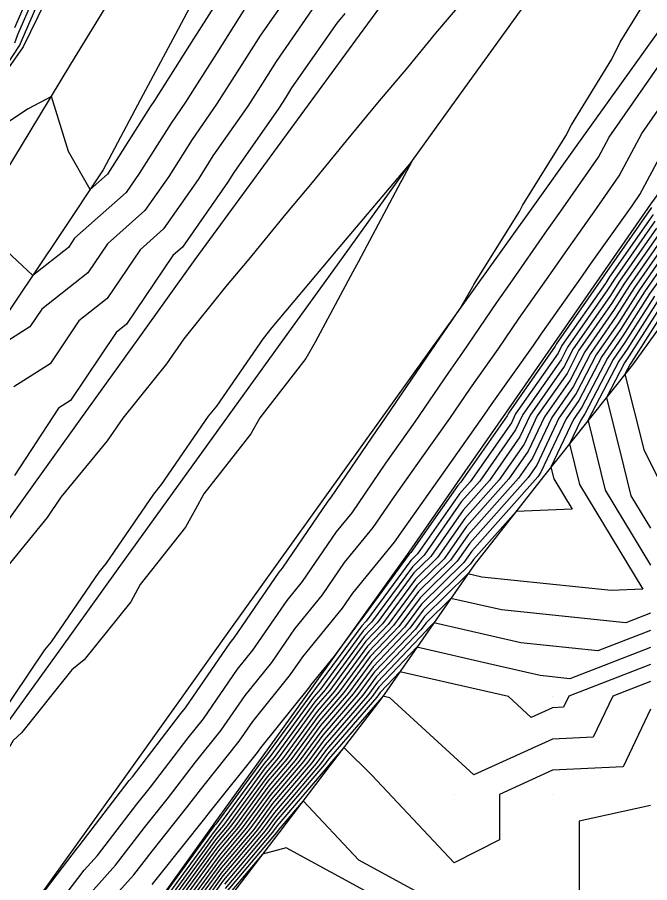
# Model space of a CAD drawing. Extents: x 2188792 to 2191981, y 386090 to 389710.
# Drawn here: x 2189475.5 to 2189539.9, y 386681.1 to 386769.3 of the extents above; entities that cross this region are included whole.
import ezdxf

# ---------------------------------------------------------------- set-up
doc = ezdxf.new("R2010")
doc.units = 0
for name, color, linetype in [('DTM Contours Major', 7, 'Continuous'), ('DTM Contours Minor', 7, 'Continuous'), ('Exist DTM QL2 LIDAR Elevation Point', 7, 'Continuous'), ('PH Exist DTM Breakline', 7, 'Continuous')]:
    doc.layers.add(name, color=color, linetype=linetype)

msp = doc.modelspace()

# ---------------------------------------------------------------- linework, layer by layer
at = {"layer": 'DTM Contours Major'}
for points in [[(2189476.395, 386677.747), (2189481.627, 386684.613), (2189481.812, 386684.818), (2189486.909, 386691.474), (2189487.222, 386691.867), (2189492.164, 386698.313), (2189492.629, 386698.894), (2189497.171, 386705.503), (2189497.58, 386706.009), (2189502.175, 386712.714), (2189502.519, 386713.137), (2189507.175, 386719.95), (2189507.445, 386720.279), (2189512.171, 386727.218), (2189512.339, 386727.455), (2189512.51, 386727.696), (2189517.229, 386734.637), (2189517.301, 386734.738), (2189520.606, 386739.603), (2189521.895, 386741.844), (2189521.994, 386742.031), (2189526.655, 386749.469), (2189526.974, 386750.083), (2189531.381, 386757.178), (2189531.95, 386758.296), (2189536.066, 386764.988), (2189536.922, 386766.712), (2189540.698, 386772.924)], [(2189473.609, 386712.249), (2189478.582, 386718.299), (2189479.985, 386720.347), (2189484.685, 386726.116), (2189486.273, 386728.427), (2189490.74, 386733.953), (2189492.49, 386736.492), (2189496.755, 386741.805), (2189499.116, 386744.612), (2189502.88, 386749.219), (2189505.589, 386752.436), (2189509.049, 386756.666), (2189512.227, 386760.551), (2189515.268, 386764.147), (2189518.146, 386767.66), (2189521.538, 386771.664)], [(2189508.877, 386769.658), (2189508.04, 386768.665), (2189503.441, 386762.058), (2189502.814, 386761.067), (2189502.134, 386759.994), (2189497.574, 386753.459), (2189496.929, 386752.435), (2189492.32, 386745.837), (2189491.362, 386744.985), (2189486.623, 386737.987), (2189485.564, 386737.155), (2189480.92, 386730.206), (2189479.689, 386729.428), (2189475.205, 386722.566)], [(2189540.272, 386749.176), (2189535.828, 386742.804), (2189535.411, 386742.149), (2189530.983, 386735.801), (2189530.594, 386735.048), (2189526.259, 386728.837), (2189525.834, 386727.934), (2189521.642, 386721.933), (2189520.551, 386720.705), (2189516.277, 386714.579), (2189515.591, 386713.905), (2189511.042, 386707.726), (2189510.585, 386707.246), (2189505.893, 386700.847), (2189505.568, 386700.47), (2189500.795, 386693.946), (2189500.564, 386693.675), (2189495.721, 386687.042), (2189495.572, 386686.865), (2189490.667, 386680.136)], [(2189541.133, 386745.672), (2189538.375, 386741.718), (2189536.517, 386738.798), (2189533.875, 386735.011), (2189532.111, 386731.598), (2189529.944, 386728.494), (2189527.984, 386724.331), (2189526.552, 386722.282), (2189521.435, 386716.523), (2189519.642, 386713.953), (2189516.368, 386710.731), (2189513.825, 386707.277), (2189511.313, 386704.64), (2189508.289, 386700.515), (2189506.159, 386698.044), (2189502.943, 386693.648), (2189501.036, 386691.408), (2189497.652, 386686.773), (2189495.938, 386684.739), (2189492.405, 386679.893)], [(2189540.922, 386740.632), (2189537.622, 386735.448), (2189536.766, 386734.22), (2189533.634, 386728.162), (2189533.641, 386728.133), (2189535.396, 386721.083), (2189540.011, 386713.423)], [(2189540.011, 386708.525), (2189537.485, 386707.546), (2189524.812, 386708.866), (2189519.674, 386710.047), (2189517.145, 386707.558), (2189516.608, 386706.828), (2189512.041, 386702.034), (2189510.684, 386700.184), (2189506.751, 386695.619), (2189505.091, 386693.35), (2189501.508, 386689.142), (2189499.582, 386686.504), (2189496.303, 386682.613), (2189494.144, 386679.649)], [(2189540.011, 386698.748), (2189537.213, 386692.867), (2189530.01, 386692.523), (2189524.622, 386690.069), (2189524.629, 386685.449), (2189520.009, 386683.092), (2189511.627, 386692.036), (2189508.766, 386694.846), (2189507.342, 386693.194), (2189507.238, 386693.051), (2189501.979, 386686.875), (2189501.512, 386686.235), (2189496.669, 386680.486)]]:
    msp.add_lwpolyline(points, dxfattribs=at)
at = {"layer": 'DTM Contours Minor'}
for points in [[(2189470.752, 386758.866), (2189470.823, 386758.991), (2189475.751, 386766.428), (2189475.881, 386766.768), (2189479.753, 386775.695)], [(2189475.257, 386766.667), (2189475.574, 386767.497), (2189479.197, 386775.849)], [(2189475.267, 386768.225), (2189478.641, 386776.004)], [(2189497.106, 386772.839), (2189493.448, 386767.06), (2189489.484, 386760.798), (2189489.023, 386760.138), (2189484.931, 386753.643), (2189484.682, 386753.287), (2189482.911, 386751.711), (2189480.716, 386755.577), (2189478.972, 386761.201), (2189476.618, 386759.939), (2189473.994, 386758.19), (2189471.368, 386756.602), (2189467.365, 386753.772), (2189470.752, 386758.866)], [(2189502.992, 386771.354), (2189500.274, 386767.448), (2189498.131, 386764.064), (2189495.809, 386760.396), (2189493.299, 386756.798), (2189490.93, 386753.039), (2189488.501, 386749.562), (2189484.683, 386746.166), (2189482.679, 386743.207), (2189477.992, 386739.52), (2189476.786, 386737.715), (2189471.24, 386734.208)], [(2189498.69, 386770.144), (2189495.789, 386765.562), (2189492.646, 386760.597), (2189491.161, 386758.468), (2189487.931, 386753.341), (2189486.591, 386751.424), (2189481.344, 386746.756), (2189480.708, 386745.817), (2189477.075, 386742.959), (2189473.906, 386745.931)], [(2189505.516, 386770.009), (2189501.857, 386764.753), (2189500.472, 386762.565), (2189498.971, 386760.195), (2189495.437, 386755.128), (2189493.93, 386752.737), (2189490.41, 386747.699), (2189488.023, 386745.575), (2189484.651, 386740.597), (2189481.778, 386738.337), (2189478.853, 386733.96), (2189475.144, 386731.615)], [(2189478.089, 386676.801), (2189482.305, 386682.333), (2189483.663, 386683.832), (2189487.683, 386689.083), (2189489.061, 386690.806), (2189492.91, 386695.827), (2189494.455, 386697.756), (2189497.943, 386702.832), (2189499.502, 386704.765), (2189502.977, 386709.833), (2189504.553, 386711.771), (2189508.011, 386716.831), (2189509.606, 386718.773), (2189513.046, 386723.824), (2189514.527, 386725.914), (2189516.031, 386728.038), (2189519.445, 386733.058), (2189520.89, 386735.097), (2189524.361, 386740.206), (2189525.742, 386742.155), (2189529.526, 386747.609), (2189530.87, 386749.504), (2189534.696, 386755.02), (2189535.782, 386757.038), (2189539.836, 386762.865), (2189543.991, 386768.837)], [(2189482.983, 386680.054), (2189485.513, 386682.846), (2189488.458, 386686.691), (2189490.899, 386689.745), (2189493.656, 386693.341), (2189496.28, 386696.618), (2189498.715, 386700.161), (2189501.425, 386703.52), (2189503.778, 386706.953), (2189506.586, 386710.404), (2189508.846, 386713.712), (2189511.766, 386717.268), (2189513.92, 386720.43), (2189516.714, 386724.373), (2189519.553, 386728.38), (2189521.661, 386731.48), (2189524.479, 386735.456), (2189526.607, 386738.588), (2189529.403, 386742.532), (2189531.705, 386745.851), (2189534.495, 386749.784), (2189536.804, 386753.115), (2189539.122, 386757.421), (2189541.832, 386761.316)], [(2189483.662, 386677.774), (2189487.364, 386681.86), (2189489.232, 386684.299), (2189492.737, 386688.684), (2189494.401, 386690.855), (2189498.106, 386695.48), (2189499.487, 386697.49), (2189503.348, 386702.275), (2189504.58, 386704.073), (2189508.619, 386709.038), (2189509.682, 386710.593), (2189513.927, 386715.762), (2189514.795, 386717.037), (2189518.901, 386722.832), (2189523.074, 386728.722), (2189523.876, 386729.902), (2189528.068, 386735.815), (2189528.852, 386736.97), (2189533.063, 386742.909), (2189533.884, 386744.092), (2189538.119, 386750.064), (2189538.913, 386751.209), (2189542.463, 386757.804)], [(2189514.322, 386752.944), (2189515.641, 386754.504), (2189514.685, 386752.665), (2189514.568, 386752.478), (2189510.232, 386744.295), (2189509.679, 386743.333), (2189505.847, 386736.152), (2189504.882, 386734.485), (2189500.191, 386728.431), (2189499.279, 386726.814), (2189494.506, 386720.699), (2189493.656, 386719.142), (2189492.653, 386717.307), (2189488.004, 386711.471), (2189487.069, 386709.687), (2189482.31, 386703.799), (2189481.058, 386702.765), (2189475.935, 386696.332), (2189475.083, 386695.578), (2189470.813, 386688.18), (2189469.687, 386687.089), (2189465.529, 386680.161)], [(2189455.752, 386676.422), (2189460.584, 386682.212), (2189461.808, 386683.668), (2189467.001, 386689.893), (2189467.863, 386690.919), (2189473.412, 386697.574), (2189478.324, 386704.808), (2189478.985, 386705.604), (2189483.848, 386712.733), (2189484.581, 386713.625), (2189489.402, 386720.664), (2189490.196, 386721.638), (2189494.98, 386728.599), (2189495.826, 386729.645), (2189500.578, 386736.539), (2189501.468, 386737.648), (2189507.351, 386744.645), (2189507.827, 386745.227), (2189514.155, 386752.74), (2189514.242, 386752.846), (2189514.322, 386752.944)], [(2189540.1, 386749.877), (2189535.318, 386743.021), (2189535.19, 386742.819), (2189530.405, 386735.959), (2189530.291, 386735.738), (2189525.522, 386728.905), (2189525.404, 386728.654), (2189520.66, 386721.863), (2189520.374, 386721.541), (2189515.604, 386714.705), (2189515.436, 386714.539), (2189510.486, 386707.816), (2189510.44, 386707.767), (2189507.783, 386704.144), (2189505.382, 386701.192), (2189505.271, 386701.03), (2189500.259, 386694.819), (2189499.931, 386694.342), (2189495.147, 386688.369), (2189494.576, 386687.623), (2189490.006, 386681.907), (2189489.215, 386680.874)], [(2189540.444, 386748.476), (2189536.337, 386742.587), (2189535.632, 386741.479), (2189531.561, 386735.643), (2189530.897, 386734.358), (2189526.996, 386728.768), (2189526.264, 386727.213), (2189522.624, 386722.003), (2189520.728, 386719.869), (2189516.95, 386714.454), (2189515.746, 386713.27), (2189511.599, 386707.636), (2189510.731, 386706.725), (2189506.372, 386700.781), (2189505.686, 386699.985), (2189501.225, 386693.887), (2189500.659, 386693.222), (2189496.107, 386686.989), (2189495.645, 386686.44), (2189491.015, 386680.087)], [(2189540.616, 386747.775), (2189536.847, 386742.369), (2189535.853, 386740.809), (2189532.14, 386735.485), (2189531.201, 386733.668), (2189527.733, 386728.7), (2189526.694, 386726.493), (2189523.606, 386722.072), (2189520.905, 386719.032), (2189517.623, 386714.329), (2189515.902, 386712.635), (2189512.155, 386707.546), (2189510.876, 386706.204), (2189506.851, 386700.714), (2189505.804, 386699.5), (2189501.654, 386693.827), (2189500.753, 386692.768), (2189496.493, 386686.935), (2189495.718, 386686.015), (2189491.363, 386680.039)], [(2189540.788, 386747.074), (2189537.356, 386742.152), (2189536.074, 386740.139), (2189532.718, 386735.327), (2189531.504, 386732.978), (2189528.47, 386728.631), (2189527.124, 386725.772), (2189524.588, 386722.142), (2189521.081, 386718.196), (2189518.296, 386714.203), (2189516.057, 386712.001), (2189512.712, 386707.456), (2189511.022, 386705.682), (2189507.33, 386700.648), (2189505.923, 386699.015), (2189502.084, 386693.767), (2189500.847, 386692.315), (2189496.88, 386686.881), (2189495.792, 386685.589), (2189491.71, 386679.99)], [(2189540.961, 386746.373), (2189537.866, 386741.935), (2189536.295, 386739.468), (2189533.296, 386735.169), (2189531.807, 386732.288), (2189529.207, 386728.563), (2189527.554, 386725.052), (2189525.57, 386722.212), (2189521.258, 386717.359), (2189518.969, 386714.078), (2189516.213, 386711.366), (2189513.268, 386707.367), (2189511.168, 386705.161), (2189507.81, 386700.582), (2189506.041, 386698.529), (2189502.513, 386693.708), (2189500.942, 386691.862), (2189497.266, 386686.827), (2189495.865, 386685.164), (2189492.058, 386679.941)], [(2189541.305, 386744.971), (2189538.885, 386741.5), (2189536.738, 386738.128), (2189534.453, 386734.852), (2189532.414, 386730.909), (2189530.681, 386728.426), (2189528.414, 386723.611), (2189527.534, 386722.351), (2189521.612, 386715.686), (2189520.315, 386713.827), (2189516.524, 386710.097), (2189514.381, 386707.187), (2189511.459, 386704.119), (2189508.768, 386700.449), (2189506.278, 386697.559), (2189503.372, 386693.588), (2189501.13, 386690.955), (2189498.038, 386686.719), (2189496.011, 386684.314), (2189492.753, 386679.844)], [(2189541.477, 386744.27), (2189539.394, 386741.283), (2189536.959, 386737.458), (2189535.031, 386734.694), (2189532.717, 386730.219), (2189531.418, 386728.357), (2189528.844, 386722.891), (2189528.516, 386722.421), (2189521.789, 386714.85), (2189520.988, 386713.702), (2189516.679, 386709.462), (2189514.938, 386707.097), (2189511.604, 386703.598), (2189509.247, 386700.383), (2189506.396, 386697.074), (2189503.802, 386693.529), (2189501.225, 386690.502), (2189498.424, 386686.666), (2189496.084, 386683.888), (2189493.101, 386679.795)], [(2189541.649, 386743.57), (2189539.903, 386741.066), (2189537.18, 386736.788), (2189535.609, 386734.536), (2189533.021, 386729.529), (2189532.155, 386728.289), (2189529.865, 386723.424), (2189530.162, 386722.23), (2189532.019, 386719.147), (2189526.304, 386718.896), (2189521.965, 386714.014), (2189521.661, 386713.577), (2189516.834, 386708.827), (2189515.495, 386707.007), (2189511.75, 386703.076), (2189509.726, 386700.317), (2189506.514, 386696.589), (2189504.231, 386693.469), (2189501.319, 386690.048), (2189498.81, 386686.612), (2189496.157, 386683.463), (2189493.448, 386679.747)], [(2189540.413, 386740.849), (2189537.401, 386736.118), (2189536.188, 386734.378), (2189533.324, 386728.839), (2189532.892, 386728.22), (2189531.749, 386725.793), (2189532.779, 386721.656), (2189539.21, 386710.98), (2189535.995, 386710.839), (2189522.836, 386712.21), (2189521.406, 386712.538), (2189516.99, 386708.193), (2189516.051, 386706.917), (2189511.895, 386702.555), (2189510.205, 386700.25), (2189506.632, 386696.104), (2189504.661, 386693.409), (2189501.413, 386689.595), (2189499.196, 386686.558), (2189496.23, 386683.038), (2189493.796, 386679.698)], [(2189541.432, 386740.414), (2189537.843, 386734.778), (2189537.344, 386734.062), (2189535.518, 386730.53), (2189537.253, 386723.562), (2189538.013, 386720.51), (2189540.011, 386717.194)], [(2189541.941, 386740.197), (2189538.065, 386734.107), (2189537.923, 386733.904), (2189537.403, 386732.899), (2189539.317, 386725.21), (2189541.264, 386721.326)], [(2189540.011, 386706.785), (2189534.643, 386704.704), (2189526.788, 386705.522), (2189517.943, 386707.555), (2189517.301, 386706.923), (2189517.164, 386706.738), (2189512.187, 386701.513), (2189511.164, 386700.118), (2189506.869, 386695.134), (2189505.52, 386693.29), (2189501.602, 386688.688), (2189499.968, 386686.45), (2189496.377, 386682.187), (2189494.491, 386679.6)], [(2189540.011, 386705.046), (2189531.801, 386701.862), (2189528.764, 386702.178), (2189523.825, 386703.314), (2189516.212, 386705.064), (2189512.332, 386700.991), (2189511.643, 386700.051), (2189506.987, 386694.649), (2189505.95, 386693.23), (2189501.696, 386688.235), (2189500.354, 386686.397), (2189496.45, 386681.762), (2189494.839, 386679.552)], [(2189540.011, 386703.306), (2189531.668, 386700.07), (2189531.134, 386698.947), (2189530.01, 386698.893), (2189527.848, 386697.908), (2189525.538, 386700.03), (2189514.48, 386702.572), (2189512.478, 386700.47), (2189512.122, 386699.985), (2189507.106, 386694.164), (2189506.379, 386693.171), (2189501.791, 386687.782), (2189500.74, 386686.343), (2189496.523, 386681.337), (2189495.186, 386679.503)], [(2189540.011, 386701.566), (2189536.154, 386700.07), (2189534.173, 386695.907), (2189530.01, 386695.708), (2189521.999, 386692.06), (2189513.441, 386699.922), (2189512.749, 386700.081), (2189512.623, 386699.949), (2189512.601, 386699.919), (2189507.224, 386693.679), (2189506.809, 386693.111), (2189501.885, 386687.328), (2189501.126, 386686.289), (2189496.596, 386680.911)], [(2189518.716, 386678.776), (2189510.304, 386683.369), (2189504.623, 386689.415), (2189502.074, 386686.422), (2189501.898, 386686.181), (2189496.742, 386680.061)], [(2189540.011, 386688.923), (2189532.728, 386687.351), (2189532.745, 386680.068)], [(2189516.906, 386676.966), (2189502.876, 386684.627), (2189500.479, 386683.985), (2189496.815, 386679.636)]]:
    msp.add_lwpolyline(points, dxfattribs=at)
at = {"layer": 'Exist DTM QL2 LIDAR Elevation Point'}
for p, q in [((2189530.01, 386700.07), (2189530.01, 386700.07)), ((2189520.009, 386690.069), (2189520.009, 386690.069)), ((2189530.01, 386690.069), (2189530.01, 386690.069))]:
    msp.add_line(p, q, dxfattribs=at)
at = {"layer": 'PH Exist DTM Breakline'}
for points in [[(2189534.744, 386834.37), (2189529.704, 386826.901), (2189524.663, 386819.431), (2189519.622, 386811.962), (2189514.581, 386804.492), (2189509.86, 386797.179), (2189505.138, 386789.867), (2189500.416, 386782.554), (2189495.695, 386775.241), (2189491.878, 386768.065), (2189488.062, 386760.889), (2189484.245, 386753.713), (2189479.79, 386747.031), (2189475.335, 386740.349), (2189470.88, 386733.668), (2189463.544, 386722.859), (2189456.9, 386714.309), (2189451.225, 386707.698), (2189441.618, 386700.354), (2189431.278, 386693.062), (2189425.127, 386690.129), (2189418.975, 386687.196), (2189406.773, 386683.091), (2189395.078, 386683.137)], [(2189585.183, 386829.061), (2189580.014, 386821.973), (2189574.846, 386814.884), (2189569.677, 386807.795), (2189564.509, 386800.707), (2189559.34, 386793.618), (2189554.172, 386786.529), (2189548.838, 386779.072), (2189543.504, 386771.615), (2189538.17, 386764.158), (2189532.836, 386756.701), (2189527.502, 386749.243), (2189522.168, 386741.786), (2189517.114, 386734.719), (2189512.059, 386727.652), (2189507.005, 386720.585), (2189501.951, 386713.519), (2189496.897, 386706.452), (2189491.843, 386699.385), (2189486.681, 386692.179), (2189481.519, 386684.974), (2189476.357, 386677.768)], [(2189554.084, 386827.974), (2189548.678, 386820.439), (2189543.273, 386812.905), (2189537.868, 386805.371), (2189532.462, 386797.837), (2189527.057, 386790.302), (2189521.481, 386782.684), (2189515.904, 386775.065), (2189510.328, 386767.446), (2189504.752, 386759.827), (2189499.175, 386752.208), (2189493.599, 386744.589), (2189487.773, 386736.465), (2189481.947, 386728.341), (2189476.121, 386720.216), (2189470.295, 386712.092), (2189464.469, 386703.968), (2189458.643, 386695.843), (2189452.817, 386687.719), (2189446.983, 386679.667)], [(2189462.548, 386680.819), (2189468.386, 386688.907), (2189474.224, 386696.994), (2189479.921, 386704.905), (2189485.619, 386712.817), (2189491.316, 386720.728), (2189497.013, 386728.64), (2189502.711, 386736.551), (2189508.544, 386744.65), (2189514.376, 386752.748), (2189520.209, 386760.846), (2189526.042, 386768.944), (2189531.875, 386777.042), (2189537.708, 386785.14), (2189543.54, 386793.239), (2189548.526, 386800.117), (2189553.512, 386806.995), (2189558.498, 386813.873), (2189563.484, 386820.751), (2189568.47, 386827.629)], [(2189581.509, 386806.029), (2189575.464, 386798.067), (2189569.419, 386790.104), (2189563.373, 386782.141), (2189557.534, 386774.158), (2189551.695, 386766.176), (2189545.856, 386758.194), (2189540.017, 386750.211), (2189535.091, 386743.118), (2189530.165, 386736.025), (2189525.238, 386728.932), (2189520.312, 386721.838), (2189515.385, 386714.745), (2189510.423, 386707.826), (2189505.461, 386700.907), (2189500.499, 386693.987), (2189495.537, 386687.068), (2189490.575, 386680.149)], [(2189480.593, 386775.461), (2189476.095, 386766.26), (2189470.879, 386758.798), (2189465.662, 386751.336), (2189461.625, 386745.379), (2189457.587, 386739.422), (2189455.211, 386733.905), (2189448.135, 386723.664), (2189443.592, 386718.741), (2189439.049, 386713.819), (2189432.729, 386710.099), (2189426.409, 386706.379), (2189414.822, 386702.558), (2189407.41, 386701.314), (2189399.997, 386700.07)], [(2189398.339, 386693.957), (2189409.732, 386695.17), (2189421.302, 386698.181), (2189427.184, 386701.718), (2189433.067, 386705.254), (2189439.105, 386710.532), (2189445.144, 386715.809), (2189453.267, 386724.874), (2189460.952, 386734.483), (2189464.853, 386739.926), (2189468.755, 386745.37), (2189472.656, 386750.814), (2189476.808, 386757.641), (2189480.959, 386764.469), (2189485.111, 386771.296)], [(2189542.541, 386739.942), (2189538.152, 386733.841), (2189533.626, 386728.152), (2189529.1, 386722.463), (2189522.074, 386713.5), (2189517.353, 386706.707), (2189512.633, 386699.914), (2189507.382, 386693.032), (2189502.13, 386686.149), (2189496.879, 386679.266)]]:
    msp.add_lwpolyline(points, dxfattribs=at)

doc.saveas('drawing.dxf')
